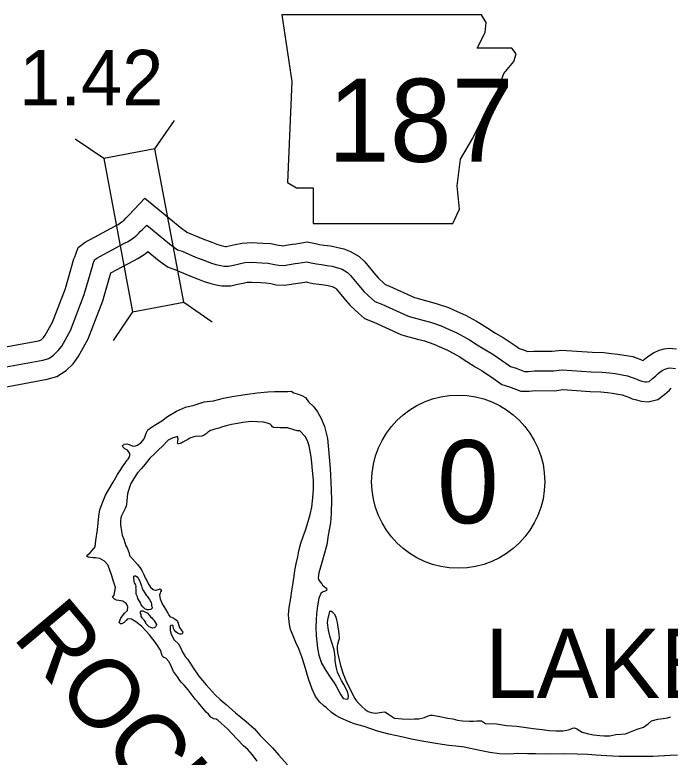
# Model space of a CAD drawing. Extents: x 31699 to 244310, y -8841 to 11474.
# Drawn here: x 135638.4 to 135971.4, y 2388.4 to 2765.7 of the extents above; entities that cross this region are included whole.
import ezdxf

# ---------------------------------------------------------------- set-up
doc = ezdxf.new("R2010")
doc.units = 0
for name, color, linetype in [('B_Logo', 7, 'Continuous'), ('G-ANNO-TEXT', 7, 'Continuous'), ('Level 55', 7, 'Continuous'), ('R_Border Notes', 7, 'Continuous'), ('R_Draft', 7, 'Continuous'), ('R_XS_EARTHWORK_STAGE1', 7, 'Continuous'), ('S_WALL', 7, 'Continuous')]:
    doc.layers.add(name, color=color, linetype=linetype)

msp = doc.modelspace()

# ---------------------------------------------------------------- linework, layer by layer
at = {"layer": 'B_Logo'}
for points in [[(135626.43, 2585.42), (135652.62, 2590.26), (135655.61, 2591.04), (135658.11, 2592.74), (135660.48, 2595.05), (135662.25, 2597.34), (135666.61, 2605.22), (135673.55, 2623.48), (135677.95, 2638.43), (135678.07, 2638.76), (135678.27, 2639.37), (135678.72, 2640.58), (135678.97, 2641.25), (135679.5, 2641.66), (135680.43, 2642.14), (135681.62, 2642.82), (135694.05, 2649.61), (135695.91, 2650.5), (135698.75, 2652.41), (135699.47, 2652.96), (135700.33, 2653.64), (135701.18, 2654.52), (135702.04, 2655.53), (135703.22, 2656.55), (135705.39, 2658.85), (135717.05, 2649.27), (135718.8, 2647.96), (135721.09, 2646.32), (135723.37, 2645.49), (135730.14, 2642.58), (135734.89, 2640.78), (135737.84, 2639.62), (135740.58, 2638.85), (135742.99, 2638.22), (135744.53, 2637.91), (135746.93, 2637.94), (135749.45, 2638.51), (135752.44, 2639.16), (135755.23, 2639.73), (135758.7, 2639.91), (135763.83, 2639.72), (135767.17, 2639.5), (135770.37, 2638.88), (135772.51, 2638.44), (135775.05, 2638.28), (135778.04, 2638.79), (135780.83, 2639.3), (135782.43, 2639.45), (135786.68, 2640.11), (135789.02, 2639.61)], [(135789.02, 2639.61), (135791.63, 2639.05), (135794.17, 2638.75), (135797.17, 2638.33), (135799.71, 2637.9), (135802.58, 2637.14), (135804.66, 2636.36), (135807.35, 2634.8), (135808.97, 2633.29), (135813.17, 2628.07), (135815.88, 2624.97), (135819.59, 2621.56), (135821.35, 2620.04), (135824.83, 2618.63), (135837.97, 2612.67), (135839.45, 2612.22), (135845.67, 2610.58), (135849.55, 2609.5), (135855.04, 2607.57), (135859.13, 2605.76), (135863.02, 2604.08), (135867.92, 2601.41), (135869.4, 2600.5), (135873.36, 2598.02), (135877.46, 2595.41), (135881.23, 2593.26), (135887.82, 2588.68), (135890.24, 2586.98), (135893.05, 2586.15), (135897.34, 2584.47), (135899.34, 2584.5), (135902.4, 2584.75), (135912.07, 2584.68), (135916.46, 2585.28), (135931.2, 2584.29), (135936.86, 2584.1), (135940.54, 2583.69), (135943.4, 2583.4), (135949.68, 2582.28), (135954.37, 2580.48), (135955.45, 2580.03), (135956.92, 2579.58), (135958.46, 2579.2), (135959.52, 2579.09), (135960.65, 2579.37), (135962.3, 2580.66), (135964.08, 2582.22), (135965.2, 2583.37), (135966.32, 2584.26), (135967.64, 2585.08), (135969.16, 2585.77), (135970.29, 2586.05), (135971.22, 2586.2), (135974.16, 2585.9)]]:
    msp.add_lwpolyline(points, dxfattribs=at)
at = {"layer": 'G-ANNO-TEXT'}
msp.add_lwpolyline([(135774.13, 2765.67), (135779.21, 2731.83), (135776.95, 2680.51), (135781.46, 2677.69), (135789.92, 2677.69), (135789.92, 2659.65), (135860.98, 2659.65), (135864.36, 2666.98), (135863.23, 2678.82), (135864.92, 2692.35), (135871.13, 2703.07), (135875.07, 2710.96), (135880.71, 2719.42), (135884.1, 2728.45), (135886.92, 2735.78), (135891.99, 2741.98), (135893.12, 2745.93), (135890.86, 2748.75), (135873.38, 2748.75), (135877.33, 2756.64), (135877.89, 2761.72), (135875.56, 2765.62)], close=True, dxfattribs=at)
at = {"layer": 'Level 55'}
for points in [[(135624.34, 2595.2), (135650.45, 2600.03), (135651.42, 2600.28), (135651.77, 2600.52), (135653, 2601.72), (135653.87, 2602.85), (135657.51, 2609.44), (135664.07, 2626.67), (135668.46, 2641.63), (135668.63, 2642.07), (135668.81, 2642.63), (135669.36, 2644.11), (135670.64, 2647.44), (135674.1, 2650.12), (135675.63, 2650.91), (135676.73, 2651.54), (135689.48, 2658.51), (135690.92, 2659.2), (135692.95, 2660.57), (135693.36, 2660.87), (135693.61, 2661.07), (135693.76, 2661.23), (135694.9, 2662.59), (135696.3, 2663.79), (135704.52, 2672.51), (135723.22, 2657.14), (135724.71, 2656.03), (135725.8, 2655.24), (135727.06, 2654.78), (135733.88, 2651.85), (135738.49, 2650.11), (135741.02, 2649.11), (135743.19, 2648.51), (135745.26, 2647.97), (135745.46, 2647.92), (135745.74, 2647.93), (135747.3, 2648.28), (135750.38, 2648.94), (135753.95, 2649.68), (135758.62, 2649.92), (135764.35, 2649.71), (135768.45, 2649.44), (135772.33, 2648.69), (135773.84, 2648.38), (135774.52, 2648.33), (135776.3, 2648.64), (135779.45, 2649.21), (135781.17, 2649.38), (135786.97, 2650.28), (135791.12, 2649.39)], [(135791.14, 2649.39), (135793.27, 2648.93), (135795.45, 2648.67), (135798.71, 2648.21), (135801.83, 2647.68), (135805.61, 2646.68), (135808.95, 2645.44), (135813.35, 2642.88), (135816.31, 2640.11), (135820.83, 2634.5), (135823.05, 2631.96), (135826.25, 2629.02), (135826.63, 2628.69), (135828.78, 2627.81), (135841.5, 2622.05), (135842.18, 2621.85), (135848.29, 2620.23), (135852.54, 2619.04), (135858.72, 2616.88), (135863.14, 2614.92), (135867.4, 2613.08), (135872.94, 2610.07), (135874.68, 2608.99), (135878.7, 2606.48), (135882.63, 2603.97), (135886.57, 2601.72), (135893.55, 2596.88), (135894.64, 2596.1), (135896.29, 2595.62), (135899.12, 2594.52), (135902.04, 2594.75), (135911.42, 2594.69), (135916.11, 2595.33), (135931.7, 2594.28), (135937.59, 2594.09), (135941.6, 2593.63), (135944.79, 2593.31), (135952.37, 2591.96), (135957.64, 2589.94), (135958.48, 2590.81), (135960.57, 2592.46), (135962.92, 2593.92), (135965.86, 2595.25), (135968.29, 2595.86), (135970.93, 2596.27), (135974.58, 2595.91)], [(135628.51, 2575.63), (135654.79, 2580.49), (135659.8, 2581.8), (135664.46, 2584.97), (135667.97, 2588.38), (135670.63, 2591.84), (135675.7, 2601), (135683.04, 2620.28), (135687.21, 2634.48), (135698.62, 2640.71), (135700.9, 2641.81), (135704.54, 2644.26), (135705.58, 2645.04), (135706.02, 2645.39), (135710.88, 2641.4), (135712.89, 2639.89), (135716.37, 2637.4), (135719.67, 2636.19), (135726.39, 2633.3), (135731.29, 2631.45), (135734.66, 2630.12), (135737.97, 2629.2), (135740.72, 2628.48), (135743.6, 2627.9), (135748.11, 2627.96), (135751.61, 2628.75), (135754.5, 2629.37), (135756.51, 2629.79), (135758.77, 2629.9), (135763.31, 2629.73), (135765.88, 2629.56), (135768.42, 2629.07), (135771.18, 2628.51), (135775.57, 2628.22), (135779.77, 2628.94), (135782.21, 2629.38), (135783.68, 2629.53), (135786.39, 2629.95), (135786.93, 2629.83)], [(135786.91, 2629.84), (135789.99, 2629.17), (135792.88, 2628.83), (135795.63, 2628.45), (135797.59, 2628.11), (135799.56, 2627.59), (135800.37, 2627.29), (135801.35, 2626.72), (135801.63, 2626.46), (135805.51, 2621.64), (135808.71, 2617.99), (135812.94, 2614.09), (135816.06, 2611.4), (135820.88, 2609.44), (135834.45, 2603.29), (135836.72, 2602.6), (135843.05, 2600.93), (135846.55, 2599.95), (135851.35, 2598.27), (135855.12, 2596.6), (135858.63, 2595.08), (135862.9, 2592.76), (135864.12, 2592.01), (135868.03, 2589.56), (135872.29, 2586.84), (135875.88, 2584.79), (135882.09, 2580.48), (135885.84, 2577.85), (135889.81, 2576.68), (135895.53, 2574.45), (135899.81, 2574.51), (135902.77, 2574.74), (135912.71, 2574.68), (135916.8, 2575.24), (135930.7, 2574.3), (135936.14, 2574.12), (135939.47, 2573.75), (135942.02, 2573.48), (135946.99, 2572.6), (135950.64, 2571.2), (135952.04, 2570.61), (135954.27, 2569.94), (135956.7, 2569.34), (135960.21, 2568.95), (135965.15, 2570.19), (135968.69, 2572.96), (135970.98, 2574.97), (135971.91, 2575.93)]]:
    msp.add_lwpolyline(points, dxfattribs=at)
at = {"layer": 'R_Border Notes'}
msp.add_circle((135863.66, 2528.43), 44, dxfattribs=at)
at = {"layer": 'R_Draft'}
for points in [[(135692.12, 2456.27), (135691.44, 2456.93), (135692.22, 2459.08), (135694.2, 2461.63), (135695.65, 2462.92), (135695.9, 2464.79), (135695.22, 2466.38), (135693.34, 2467.77), (135691.2, 2468.08), (135690.07, 2468.27), (135689, 2468.72), (135688.05, 2469.72), (135688.91, 2470.79), (135689.47, 2474.6), (135688.78, 2477.27), (135687.54, 2481.06), (135686.52, 2483.92), (135685.63, 2486.11), (135683.94, 2488.03), (135681.6, 2489.41), (135679.33, 2489.65), (135678.19, 2489.71), (135676.86, 2489.83), (135675.72, 2490.09), (135675.05, 2490.61), (135675.18, 2491.08), (135676.44, 2492.03), (135677.76, 2493.38), (135679.21, 2495.33), (135679.64, 2498.53), (135680.39, 2503.88), (135681.06, 2510.9), (135681.63, 2514.04), (135682.79, 2517.26), (135684.55, 2521.55), (135685.67, 2523.63), (135688.42, 2528.13), (135690.65, 2532.09), (135692.29, 2534.64), (135693.28, 2536.32), (135694.39, 2537.8), (135695.38, 2539.14), (135695.91, 2539.88), (135696.43, 2540.69), (135696.82, 2541.69), (135696.88, 2542.76), (135695.66, 2544.42), (135694.26, 2545.2), (135693.31, 2546.2), (135693.11, 2546.66), (135693.37, 2547.06), (135694.03, 2547.41), (135695.37, 2547.62), (135696.44, 2547.3), (135698.04, 2546.64), (135699.18, 2546.52), (135700.77, 2546.94), (135702.62, 2548.42), (135704.14, 2550.18), (135704.53, 2550.98), (135705.11, 2553.12), (135706.03, 2554.8), (135707.82, 2556.09), (135713.05, 2559.41), (135716.03, 2561.51), (135720.6, 2564.22), (135725.18, 2566.27), (135729.44, 2567.25), (135734.55, 2568.97), (135739.42, 2569.55), (135744.4, 2570.93), (135748.79, 2571.71), (135753.25, 2572.36), (135756.65, 2572.86), (135761.51, 2573.57), (135766.97, 2574.1), (135770.3, 2574.26), (135774.37, 2574.24), (135777.16, 2574.33), (135778.76, 2574.41), (135780.24, 2573.56), (135782.44, 2572.98), (135784.25, 2572.26), (135786.06, 2571.28), (135787.55, 2568.96), (135790.24, 2566.52), (135792.26, 2563.87), (135794.23, 2560.28), (135795.67, 2556.43), (135797.33, 2550.43), (135797.78, 2544.77), (135798.15, 2540.83), (135798.61, 2535.09), (135799.01, 2528.42), (135799.12, 2524.02), (135799.3, 2519.15), (135799.16, 2512.27), (135798.81, 2507.46), (135797.67, 2501.18), (135796.85, 2496.36), (135795.44, 2490.94)], [(135789.89, 2520.19), (135790.11, 2524.66), (135790.07, 2529.14), (135789.69, 2534.07), (135789.25, 2538.01), (135789.02, 2541.14), (135788.03, 2546.67), (135787.14, 2549.27), (135785.99, 2551.39), (135783.22, 2554.23), (135781.89, 2554.35), (135780.22, 2554.8), (135776.94, 2555.71), (135774.01, 2555.81), (135773.21, 2555.87), (135772.08, 2555.99), (135771.34, 2555.78), (135769.81, 2555.9), (135769.34, 2556.36), (135768.6, 2557.16), (135768.4, 2557.49), (135767.32, 2558.01), (135764.72, 2558.65), (135758.71, 2559.06), (135755.52, 2558.63), (135754.19, 2558.42), (135751.52, 2558.06), (135748.46, 2557.42), (135745.74, 2556.73), (135743.94, 2556.31), (135742.02, 2555.69), (135740.09, 2555.14), (135739.02, 2554.79), (135737.83, 2554.38), (135736.77, 2553.77), (135736.5, 2553.63), (135735.97, 2553.16), (135735.64, 2552.76), (135734.65, 2552.08), (135733.46, 2551.6), (135731.59, 2551.45), (135730.86, 2551.58), (135728.8, 2551.02), (135727.33, 2550.47), (135726.34, 2549.93), (135725.21, 2549.32), (135723.75, 2548.5), (135722.89, 2548.03), (135722.36, 2547.82), (135721.63, 2547.61), (135721.23, 2547.68), (135721.02, 2548.21), (135721.15, 2548.81), (135721.21, 2549.28), (135721.41, 2550.15), (135721.13, 2551.41), (135718.34, 2550.52), (135716.35, 2549.5), (135715.49, 2548.69), (135713.97, 2547), (135710.86, 2544.17), (135709.41, 2542.62), (135707.04, 2540.33), (135704.6, 2537.3), (135702.55, 2534.94), (135700.71, 2532.85), (135698.8, 2530.03), (135697.36, 2527.55), (135696.84, 2526.14), (135695.93, 2523.39), (135695.61, 2522.32), (135695.43, 2520.65), (135695.25, 2518.45), (135695.13, 2517.11), (135694.94, 2516.04), (135694.42, 2514.84), (135693.63, 2513.16), (135692.65, 2511.15), (135692.33, 2510.14), (135692.15, 2508.4), (135692.1, 2506.54), (135692.24, 2505.34), (135692.53, 2503.34), (135692.95, 2501.27), (135693.77, 2499.14), (135694.87, 2495.88), (135695.54, 2494.75), (135696.44, 2492.09), (135696.65, 2490.96), (135698.2, 2489.24), (135700.76, 2486.26), (135702.11, 2484.61), (135702.85, 2483.28), (135704.01, 2481.22), (135704.62, 2479.49), (135705.44, 2478.17), (135705.98, 2476.97), (135706.59, 2475.91), (135707.34, 2474.85), (135708.61, 2473.59), (135709.08, 2473.4)], [(135975.13, 2389.53), (135971.33, 2389.36), (135962.54, 2388.81), (135945.54, 2388.77), (135939, 2389.17), (135933.53, 2389.52), (135929.53, 2389.75), (135924.13, 2389.96), (135917.13, 2390.16), (135910.2, 2389.96), (135902.93, 2390.08), (135898.93, 2390.18), (135893.93, 2390.26), (135889.6, 2390.02), (135884.67, 2390.17), (135879.79, 2390.86), (135874.72, 2391.81), (135866.64, 2393.59), (135862.43, 2393.95), (135858.9, 2394.32), (135853.29, 2395.13), (135846.28, 2396.46), (135839.87, 2397.53), (135834.79, 2398.75), (135828.38, 2400.09), (135822.63, 2401.7), (135815.87, 2403.97), (135810.86, 2405.39), (135806.78, 2407.02), (135803.63, 2408.39), (135801.56, 2409.57), (135799.27, 2411.15), (135796.52, 2413.59), (135795.44, 2414.51), (135793.42, 2416.3), (135791.13, 2419.34), (135789.49, 2422.93), (135787.58, 2428.32), (135785.51, 2435.17), (135784.2, 2439.43), (135782.63, 2443.42), (135781.2, 2446.68), (135779.77, 2450.14), (135778.54, 2453.33), (135778.19, 2454.93), (135777.76, 2457.19), (135777.46, 2460.79), (135777.76, 2464.53), (135778.58, 2469.28), (135779.08, 2472.96), (135779.58, 2475.97), (135780.27, 2480.38), (135780.64, 2483.32), (135781.28, 2486.73), (135782.24, 2490.28), (135782.75, 2493.22), (135783.78, 2497.23), (135784.94, 2500.58), (135786.11, 2503.87), (135787.4, 2508.15), (135788.5, 2511.77), (135789.27, 2515.44), (135789.89, 2520.19)], [(135795.44, 2490.94), (135793.63, 2485.05), (135792.79, 2482.1), (135792.55, 2479.63), (135792.69, 2478.7), (135793.36, 2477.77), (135794.31, 2476.45), (135794.78, 2475.85), (135795.52, 2475.12), (135796.4, 2474.46), (135796.87, 2473.73), (135796.68, 2473.07), (135794.68, 2472.31), (135793.96, 2471.57), (135792.85, 2469.22), (135792.22, 2465.28), (135791.72, 2461.33), (135791.55, 2458.26), (135791.32, 2454.26), (135791.43, 2450.18), (135792.16, 2443.78), (135792.86, 2440.25), (135794.23, 2436.2), (135796.47, 2432.55), (135798.7, 2429.03), (135800.66, 2426.25), (135801.74, 2424.52), (135802.97, 2422), (135804.05, 2420.07), (135805.27, 2418.22), (135806.21, 2418.09), (135807.08, 2417.83), (135807.81, 2418.04), (135807.92, 2419.64), (135807.44, 2421.84), (135805.6, 2425.29), (135804.38, 2427.35), (135803.5, 2429.01), (135802.41, 2431.6), (135801.92, 2433.6), (135801.57, 2435.4), (135801.22, 2437.53), (135801.14, 2439), (135801.05, 2440.67), (135800.63, 2443), (135799.53, 2446.73), (135798.64, 2449.39), (135797.74, 2452.98), (135797.23, 2456.65), (135797.49, 2458.25), (135798.06, 2461.06), (135798.44, 2462.54), (135798.51, 2462.6), (135799.04, 2462.74), (135799.71, 2462.35), (135800.66, 2461.29), (135801.27, 2460.09), (135801.68, 2458.96), (135802.16, 2456.9), (135802.45, 2454.7), (135802.81, 2452.43), (135802.95, 2450.97), (135803.17, 2449.23), (135803.11, 2448.63), (135802.85, 2447.56), (135802.34, 2445.69), (135802.21, 2445.09), (135802.16, 2443.55), (135802.38, 2441.62), (135802.73, 2440.08), (135803.36, 2437.15), (135803.91, 2434.96), (135805.15, 2430.83), (135806.65, 2427.44), (135809.3, 2421.86), (135811.2, 2418.27), (135811.81, 2417.28), (135813.23, 2415.69), (135814.91, 2413.97), (135816.32, 2412.72), (135817.87, 2411.67), (135819.4, 2411.21), (135821.74, 2410.84), (135824.87, 2411.27), (135826.33, 2411.55), (135828.82, 2409.91), (135831.36, 2408.33), (135835.24, 2407.83), (135839.04, 2407.74), (135841.43, 2407.96), (135843.63, 2407.98), (135846.49, 2408.61), (135848.35, 2409.37), (135849.55, 2409.71), (135850.68, 2409.86), (135853.55, 2409.28), (135858.43, 2408.33), (135861.03, 2407.96), (135863.3, 2407.31), (135865.91, 2406.87), (135869.37, 2406.77)], [(135702.3, 2466.85), (135700.93, 2469.1), (135700.65, 2469.97), (135700.31, 2470.56), (135700.1, 2471.23), (135700.03, 2471.56), (135700.02, 2472.16), (135700.08, 2472.76), (135700.07, 2473.43), (135700.06, 2473.97), (135699.92, 2474.7), (135699.98, 2474.97), (135699.84, 2475.96), (135699.22, 2477.09), (135699.08, 2477.62), (135699, 2478.49), (135698.93, 2478.89), (135698.92, 2479.62), (135698.92, 2479.89), (135698.85, 2480.22), (135698.91, 2480.42), (135699.37, 2480.57), (135699.77, 2480.57), (135700.51, 2480.11), (135700.99, 2479.32), (135701.67, 2478.26), (135702.29, 2476.93), (135702.57, 2475.87), (135702.71, 2475.54), (135703.13, 2474.21), (135703.74, 2472.88)], [(135703.74, 2472.88), (135705.11, 2470.77), (135705.65, 2470.17), (135706.26, 2469.18), (135706.8, 2468.59), (135707.62, 2467), (135707.77, 2466.13), (135707.91, 2465.26), (135708.19, 2464.73), (135708.13, 2464.07), (135707.74, 2463.59), (135707.41, 2463.39), (135706.48, 2463.24), (135705.68, 2463.3), (135704.4, 2463.81), (135703.46, 2464.87), (135702.64, 2465.92), (135702.3, 2466.85)], [(135709.08, 2473.4), (135709.82, 2473.34), (135710.28, 2473.34), (135711.15, 2473.62), (135711.88, 2473.89), (135712.28, 2474.03), (135712.82, 2473.37), (135712.75, 2473.17), (135712.69, 2472.96), (135712.49, 2472.43), (135712.23, 2471.69), (135711.97, 2470.69), (135712.26, 2468.89), (135713.28, 2466.36), (135714.98, 2463.58), (135716.13, 2461.58), (135716.81, 2460.46), (135717.21, 2459.86), (135717.41, 2459.8), (135718.08, 2459.6), (135718.88, 2459.28), (135719.82, 2458.62), (135720.56, 2458.09), (135721.04, 2457.43), (135721.44, 2456.5), (135721.72, 2455.37), (135722.07, 2454.3), (135722.4, 2453.77), (135722.88, 2453.11), (135723.28, 2452.64), (135723.69, 2452.11), (135723.69, 2451.71), (135723.43, 2451.04), (135722.83, 2450.9), (135722.23, 2450.97), (135721.36, 2451.22), (135720.89, 2451.55), (135720.15, 2452.15), (135719.41, 2453.14), (135719.07, 2453.8), (135718.79, 2455.2), (135718.59, 2455.53), (135717.59, 2455.26), (135717.26, 2454.92), (135717.27, 2454.19), (135717.41, 2452.85), (135717.9, 2450.86), (135719.33, 2448.13), (135721.55, 2446.09), (135722.84, 2443.56), (135723.38, 2442.1), (135725.01, 2439.58), (135726.22, 2437.99), (135729, 2433.81), (135731.9, 2429.63), (135735.61, 2425.2), (135740.13, 2420.04), (135742.75, 2417.73), (135745.77, 2415.15), (135750.55, 2410.93), (135755.92, 2406.51), (135760.09, 2402.81), (135763.12, 2399.44), (135766.69, 2395.81), (135769.32, 2393.16), (135772.55, 2389.46), (135777, 2384.49)], [(135702.52, 2459.91), (135702.51, 2460.98), (135702.3, 2461.44), (135702.29, 2462.38), (135702.29, 2462.45), (135702.49, 2462.72), (135702.75, 2462.79), (135703.42, 2462.8), (135704.15, 2462.47), (135705.56, 2461.76), (135706.78, 2460.37), (135707.39, 2459.71), (135707.93, 2459.19), (135708.27, 2458.79), (135708.95, 2458.07), (135709.9, 2456.75)], [(135709.9, 2456.75), (135710.31, 2455.88), (135710.25, 2455.42), (135709.86, 2454.74), (135709.6, 2454.41), (135709.2, 2454.2), (135708.4, 2453.99), (135706.73, 2454.7), (135706.32, 2455.03), (135705.04, 2456.41), (135704.9, 2456.81), (135704.35, 2457.8), (135703.47, 2458.72), (135703.34, 2459.06), (135702.52, 2459.91)], [(135761.52, 2386.41), (135759.22, 2389.66), (135756.73, 2392.37), (135754.58, 2394.22), (135751.14, 2397.72), (135746.43, 2402.75), (135743.4, 2405.59), (135741.79, 2407.04), (135740.65, 2407.69), (135739.58, 2407.95), (135738.04, 2408.8), (135736.76, 2410.33), (135735.61, 2411.38), (135734.13, 2413.17), (135731.7, 2416.08), (135730.02, 2417.94), (135726.51, 2422.57), (135724.48, 2425.02), (135723.07, 2426.34), (135722.19, 2427.34), (135721.11, 2429.26), (135719.08, 2432.04), (135717.93, 2434.37), (135716.9, 2436.9), (135715.08, 2438.81), (135714.15, 2439.07), (135713.61, 2439.4), (135713.34, 2440.13), (135712.38, 2442.79), (135710.21, 2446.17), (135706.77, 2450.61), (135705.15, 2452.53), (135702.93, 2454.85), (135701.25, 2456.23), (135699.84, 2457.22), (135697.76, 2458.6), (135696.83, 2458.79), (135695.56, 2458.58), (135695.03, 2457.9), (135693.98, 2456.89), (135692.72, 2456.15), (135692.12, 2456.27)], [(135869.37, 2406.77), (135871.37, 2406.72), (135873.17, 2406.88), (135875.44, 2406.9), (135877.52, 2405.52), (135883.19, 2405.37), (135888.13, 2404.49), (135893.53, 2404.14), (135898.14, 2403.59), (135901.74, 2403.02), (135906.41, 2402.47), (135910.08, 2401.97), (135913.35, 2401.8), (135915.22, 2401.75), (135916.82, 2401.84), (135918.81, 2402.12), (135920.21, 2402.47), (135921.74, 2403.15), (135922.73, 2403.36), (135924.01, 2402.91), (135926.62, 2401.2), (135929.96, 2400.23), (135932.37, 2399.79), (135935.64, 2399.42), (135937.84, 2399.31), (135940.64, 2399.34), (135943.83, 2399.97), (135948.63, 2400.22), (135954.6, 2402.68), (135957.86, 2403.71), (135960.18, 2405.4), (135961.9, 2406.82), (135965.15, 2407.66), (135967.82, 2408.02), (135969.95, 2408.37), (135971.74, 2408.86)]]:
    msp.add_lwpolyline(points, dxfattribs=at)
at = {"layer": 'R_XS_EARTHWORK_STAGE1'}
for p, q in [((135709.55, 2697.5), (135719.47, 2712.03)), ((135683.6, 2692.61), (135669.07, 2702.54)), ((135724.2, 2619.67), (135738.73, 2609.74)), ((135698.26, 2614.78), (135688.33, 2600.25))]:
    msp.add_line(p, q, dxfattribs=at)
msp.add_lwpolyline([(135724.2, 2619.67), (135709.55, 2697.5), (135683.6, 2692.61), (135698.26, 2614.78)], close=True, dxfattribs=at)

# ---------------------------------------------------------------- texts
at = {"layer": 'G-ANNO-TEXT'}
msp.add_text('187', height=42.24, dxfattribs=at).set_placement((135797.52, 2690.97))
at = {"layer": 'R_Border Notes'}
msp.add_text('0', height=42.24, dxfattribs=at).set_placement((135852.9, 2507.31))
at = {"layer": 'R_Draft'}
msp.add_text('ROCK', height=35.2, rotation=310, dxfattribs=at).set_placement((135636.74, 2449.47))
msp.add_text('LAKE', height=35.2, dxfattribs=at).set_placement((135877.36, 2418.54))
at = {"layer": 'S_WALL'}
msp.add_text('1.42', height=28.16, dxfattribs=at).set_placement((135640.59, 2719.68))

doc.saveas('drawing.dxf')
